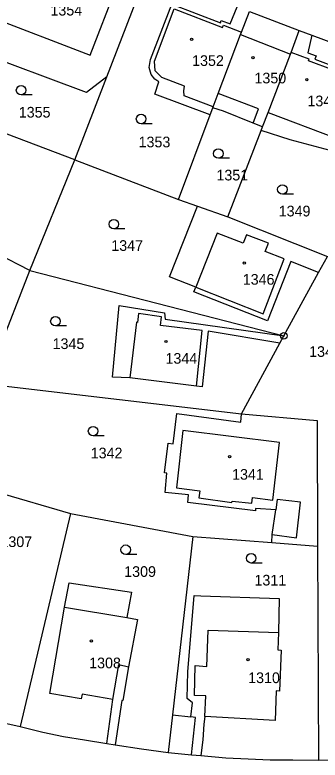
# Model space of a CAD drawing. Extents: x -737240 to -735272, y -1119606 to -1117878.
# Drawn here: x -735807.8 to -735759.2, y -1119147.5 to -1119028.8 of the extents above; entities that cross this region are included whole.
import ezdxf

# ---------------------------------------------------------------- set-up
doc = ezdxf.new("R2010")
doc.units = 0
for name, color, linetype in [('Level 1', 7, 'Continuous'), ('Level 18', 7, 'Continuous'), ('Level 19', 7, 'Continuous'), ('Level 25', 7, 'Continuous'), ('Level 4', 7, 'Continuous')]:
    doc.layers.add(name, color=color, linetype=linetype)

msp = doc.modelspace()

# ---------------------------------------------------------------- linework, layer by layer
at = {"layer": 'Level 1'}
for p, q in [((-735793.15, -1119038.66), (-735786.73, -1119021.99)), ((-735771.69, -1119031.52), (-735770.4, -1119028.23)), ((-735770.4, -1119028.23), (-735762.48, -1119031.25)), ((-735771.84, -1119031.89), (-735771.69, -1119031.52)), ((-735763.76, -1119034.77), (-735762.48, -1119031.25)), ((-735762.48, -1119031.25), (-735760.5, -1119032)), ((-735775.43, -1119041.33), (-735771.84, -1119031.89)), ((-735760.5, -1119032), (-735746.55, -1119037.29)), ((-735767.43, -1119044.34), (-735763.86, -1119035.04)), ((-735763.86, -1119035.04), (-735763.76, -1119034.77)), ((-735798.24, -1119051.86), (-735793.15, -1119038.66)), ((-735776.22, -1119043.44), (-735775.43, -1119041.33)), ((-735776.68, -1119044.69), (-735776.27, -1119043.59)), ((-735776.27, -1119043.59), (-735776.22, -1119043.44)), ((-735798.24, -1119051.86), (-735818.26, -1119044.35)), ((-735781.72, -1119058.2), (-735776.68, -1119044.69)), ((-735768.32, -1119046.62), (-735767.43, -1119044.34)), ((-735768.32, -1119046.62), (-735769.85, -1119046.02)), ((-735773.85, -1119060.97), (-735768.54, -1119047.21)), ((-735768.54, -1119047.21), (-735768.32, -1119046.62)), ((-735805.43, -1119069.54), (-735798.24, -1119051.86)), ((-735798.24, -1119051.86), (-735781.72, -1119058.2)), ((-735781.72, -1119058.2), (-735778.71, -1119059.26)), ((-735778.71, -1119059.26), (-735773.85, -1119060.97)), ((-735773.85, -1119060.97), (-735758, -1119067.26)), ((-735805.43, -1119069.54), (-735815.98, -1119064.09)), ((-735759.4, -1119069.82), (-735758, -1119067.26)), ((-735812.43, -1119087.56), (-735805.43, -1119069.54)), ((-735805.43, -1119069.54), (-735764.94, -1119079.93)), ((-735764.94, -1119079.93), (-735759.4, -1119069.82)), ((-735765.59, -1119081.11), (-735764.94, -1119079.93)), ((-735771.71, -1119092.33), (-735765.59, -1119081.11)), ((-735812.43, -1119087.56), (-735771.71, -1119092.33)), ((-735778.87, -1119087.93), (-735789.5, -1119086.61)), ((-735817.83, -1119102.69), (-735798.93, -1119108.25)), ((-735766.79, -1119111.6), (-735766.22, -1119107.64)), ((-735798.93, -1119108.25), (-735806.96, -1119142.16)), ((-735798.93, -1119108.25), (-735779.44, -1119111.89)), ((-735779.44, -1119111.89), (-735782.7, -1119140.34)), ((-735779.44, -1119111.89), (-735766.85, -1119112.88)), ((-735766.85, -1119112.88), (-735766.79, -1119111.6)), ((-735766.85, -1119112.88), (-735759.56, -1119113.45)), ((-735759.56, -1119113.45), (-735759.4, -1119147.53)), ((-735793.16, -1119144.88), (-735792.18, -1119137.9)), ((-735782.7, -1119140.34), (-735783.39, -1119146.34)), ((-735782.7, -1119140.34), (-735779.76, -1119140.66)), ((-735793.16, -1119144.88), (-735791.81, -1119145.1)), ((-735783.39, -1119146.34), (-735779.63, -1119146.67)), ((-735779.63, -1119146.67), (-735778.14, -1119146.81)), ((-735759.4, -1119147.53), (-735757.36, -1119147.47))]:
    msp.add_line(p, q, dxfattribs=at)
for points in [[(-735776.68, -1119044.69), (-735785.48, -1119041.4), (-735784.85, -1119039.45), (-735785.5, -1119039.05), (-735786.1, -1119038.27), (-735786.41, -1119037.19), (-735786.17, -1119035.91), (-735782.76, -1119027.1), (-735775.05, -1119030.03), (-735774.93, -1119029.69), (-735773.49, -1119030.21), (-735772.36, -1119027.48)], [(-735760.5, -1119032), (-735761.13, -1119034.82), (-735759.81, -1119035.31), (-735760.01, -1119035.86), (-735752.21, -1119038.74), (-735754.48, -1119044.67)], [(-735793.15, -1119038.66), (-735796.38, -1119041.16), (-735814.32, -1119034.46)], [(-735769.85, -1119046.02), (-735774.57, -1119044.15), (-735776.27, -1119043.59)], [(-735757.54, -1119050.38), (-735763.94, -1119048.68), (-735768.54, -1119047.21)], [(-735778.98, -1119072.16), (-735783.16, -1119070.53), (-735778.71, -1119059.26)], [(-735759.4, -1119069.82), (-735763.85, -1119068.08), (-735767.52, -1119077.54), (-735779.27, -1119072.89), (-735778.98, -1119072.16)], [(-735789.5, -1119086.61), (-735792.24, -1119086.51), (-735791.17, -1119075.08), (-735783.95, -1119076.25), (-735783.84, -1119077.26), (-735764.94, -1119079.93)], [(-735765.59, -1119081.11), (-735777, -1119079.21), (-735777.93, -1119088.05), (-735778.87, -1119087.93)], [(-735766.22, -1119107.64), (-735769.46, -1119107.42), (-735769.48, -1119107.82), (-735780.24, -1119106.49), (-735780.12, -1119105.25), (-735783.85, -1119104.87), (-735783.56, -1119101.81), (-735783.96, -1119101.77), (-735783.37, -1119097.02), (-735782.55, -1119097.11), (-735782.01, -1119092.3), (-735771.81, -1119093.7), (-735771.71, -1119092.33)], [(-735771.71, -1119092.33), (-735759.65, -1119093.42), (-735759.56, -1119113.45)], [(-735799.87, -1119123.16), (-735799.16, -1119119.3), (-735789.21, -1119120.76), (-735789.95, -1119124.83)], [(-735779.76, -1119140.66), (-735779.49, -1119138.4), (-735780.36, -1119137.74), (-735780.25, -1119133.49), (-735779.23, -1119121.31), (-735778.16, -1119121.35), (-735765.67, -1119121.79), (-735765.81, -1119127.18)], [(-735792.18, -1119137.9), (-735797.09, -1119137.03), (-735797.22, -1119137.79), (-735802.21, -1119136.91), (-735799.87, -1119123.16)], [(-735789.95, -1119124.83), (-735788.25, -1119125.12), (-735789.7, -1119132.66)], [(-735765.81, -1119127.18), (-735765.91, -1119129.97), (-735765.37, -1119129.99), (-735765.62, -1119136.53), (-735766.15, -1119136.51), (-735766.32, -1119141.21), (-735777.52, -1119140.58)], [(-735789.7, -1119132.66), (-735790.59, -1119138.06), (-735790.73, -1119138.04), (-735791.81, -1119145.1)], [(-735815.7, -1119139.96), (-735811.27, -1119141.23), (-735806.96, -1119142.16)], [(-735777.52, -1119140.58), (-735777.71, -1119141.81), (-735777.85, -1119144.31), (-735778.14, -1119146.81)], [(-735806.96, -1119142.16), (-735803.34, -1119143.08), (-735800.06, -1119143.76), (-735796.71, -1119144.32), (-735793.16, -1119144.88)], [(-735791.81, -1119145.1), (-735787.63, -1119145.75), (-735783.39, -1119146.34)], [(-735778.14, -1119146.81), (-735774.17, -1119147.16), (-735770.63, -1119147.33), (-735767.13, -1119147.48), (-735763.51, -1119147.5), (-735759.4, -1119147.53)]]:
    msp.add_lwpolyline(points, dxfattribs=at)
at = {"layer": 'Level 25'}
for p, q in [((-735805.018, -1119041.55), (-735806.8, -1119041.55)), ((-735785.898, -1119046.13), (-735787.68, -1119046.13)), ((-735773.588, -1119051.64), (-735775.37, -1119051.64)), ((-735763.388, -1119057.36), (-735765.17, -1119057.36)), ((-735790.248, -1119062.89), (-735792.03, -1119062.89)), ((-735799.548, -1119078.36), (-735801.33, -1119078.36)), ((-735793.548, -1119095.87), (-735795.33, -1119095.87)), ((-735788.348, -1119114.76), (-735790.13, -1119114.76)), ((-735768.368, -1119116.13), (-735770.15, -1119116.13))]:
    msp.add_line(p, q, dxfattribs=at)
for centre, major_axis, ratio in [((-735779.63, -1119032.68), (0.18, 0), 0.9848078), ((-735769.87, -1119035.61), (0.18, 0), 0.9848078), ((-735761.28, -1119039.12), (0.18, 0), 0.9848078), ((-735806.8, -1119040.794), (0.764, 0), 0.9894236), ((-735787.68, -1119045.374), (0.764, 0), 0.9894236), ((-735775.37, -1119050.884), (0.764, 0), 0.9894236), ((-735765.17, -1119056.604), (0.764, 0), 0.9894236), ((-735792.03, -1119062.134), (0.764, 0), 0.9894236), ((-735771.24, -1119068.33), (0.18, 0), 0.9848078), ((-735801.33, -1119077.604), (0.764, 0), 0.9894236), ((-735764.94, -1119079.93), (0.516, 0), 0.9848078), ((-735764.94, -1119079.93), (0.0375, 0), 0.9848078), ((-735783.73, -1119080.83), (0.18, 0), 0.9848078), ((-735795.33, -1119095.114), (0.764, 0), 0.9894236), ((-735773.58, -1119099.19), (0.18, 0), 0.9848078), ((-735790.13, -1119114.004), (0.764, 0), 0.9894236), ((-735770.15, -1119115.374), (0.764, 0), 0.9894236), ((-735795.6, -1119128.55), (0.18, 0), 0.9848078), ((-735770.64, -1119131.54), (0.18, 0), 0.9848078)]:
    msp.add_ellipse(centre, major_axis=major_axis, ratio=ratio, dxfattribs=at)
at = {"layer": 'Level 4'}
for p, q in [((-735771.84, -1119031.89), (-735763.86, -1119035.04)), ((-735767.43, -1119044.34), (-735756.77, -1119048.38)), ((-735799.87, -1119123.16), (-735789.95, -1119124.83))]:
    msp.add_line(p, q, dxfattribs=at)
for points in [[(-735812.13, -1119028.96), (-735795.82, -1119035.2), (-735791.61, -1119024.34), (-735808.03, -1119018.26)], [(-735776.22, -1119043.44), (-735780.81, -1119041.68), (-735780.86, -1119040.88), (-735780.78, -1119040.14), (-735784.37, -1119038.78), (-735785.44, -1119037.68), (-735785.57, -1119036.14), (-735782.41, -1119027.82), (-735774.71, -1119030.78), (-735774.57, -1119030.41), (-735771.69, -1119031.52)], [(-735755.1, -1119044.43), (-735753.04, -1119039.06), (-735761, -1119036.11), (-735760.9, -1119035.83), (-735763.76, -1119034.77)], [(-735769.85, -1119046.02), (-735768.97, -1119043.76), (-735775.43, -1119041.33)], [(-735778.98, -1119072.16), (-735768.25, -1119076.4), (-735764.88, -1119067.68), (-735767.93, -1119066.49), (-735767.41, -1119065.16), (-735770.9, -1119063.84), (-735771.41, -1119065.14), (-735775.54, -1119063.59), (-735778.98, -1119072.16)], [(-735778.87, -1119087.93), (-735777.95, -1119079.09), (-735784.57, -1119078.26), (-735784.44, -1119076.89), (-735788.11, -1119076.36), (-735788.23, -1119077.79), (-735788.39, -1119077.77), (-735789.5, -1119086.61)], [(-735766.67, -1119106.11), (-735765.64, -1119096.93), (-735781.02, -1119095.03), (-735782.05, -1119104.13), (-735778.35, -1119104.61), (-735778.46, -1119105.75), (-735773.21, -1119106.48), (-735773.18, -1119106.28), (-735770.02, -1119106.59), (-735769.94, -1119105.69), (-735766.67, -1119106.11)], [(-735766.79, -1119111.6), (-735762.93, -1119112.11), (-735762.27, -1119106.44), (-735766, -1119105.99), (-735766.22, -1119107.64)], [(-735777.52, -1119140.58), (-735777.39, -1119137.28), (-735779.18, -1119137.22), (-735779.07, -1119132.45), (-735777.21, -1119132.6), (-735776.98, -1119126.81), (-735765.81, -1119127.18)], [(-735792.18, -1119137.9), (-735791.22, -1119132.29), (-735789.7, -1119132.66)], [(-735779.63, -1119146.67), (-735778.99, -1119140.74), (-735779.76, -1119140.66)]]:
    msp.add_lwpolyline(points, dxfattribs=at)

# ---------------------------------------------------------------- texts
at = {"layer": 'Level 18'}
for s, p in [('1355', (-735807.17, -1119045.15)), ('1353', (-735788.08, -1119049.89)), ('1351', (-735775.68, -1119055.17)), ('1349', (-735765.76, -1119060.9)), ('1347', (-735792.43, -1119066.39)), ('1345', (-735801.78, -1119082.03)), ('1343', (-735760.91, -1119083.28)), ('1342', (-735795.71, -1119099.45)), ('1307', (-735810.09, -1119113.58)), ('1309', (-735790.37, -1119118.34)), ('1311', (-735769.62, -1119119.71))]:
    msp.add_text(s, height=1.7, dxfattribs=at).set_placement(p)
at = {"layer": 'Level 19'}
for s, p in [('1354', (-735802.125, -1119028.89)), ('1352', (-735779.555, -1119036.92)), ('1350', (-735769.625, -1119039.7)), ('1348/1', (-735761.185, -1119043.35)), ('1346', (-735771.485, -1119071.78)), ('1344', (-735783.795, -1119084.37)), ('1341', (-735773.185, -1119102.85)), ('1308', (-735795.955, -1119132.9)), ('1310', (-735770.625, -1119135.26))]:
    msp.add_text(s, height=1.7, dxfattribs=at).set_placement(p)

doc.saveas('drawing.dxf')
